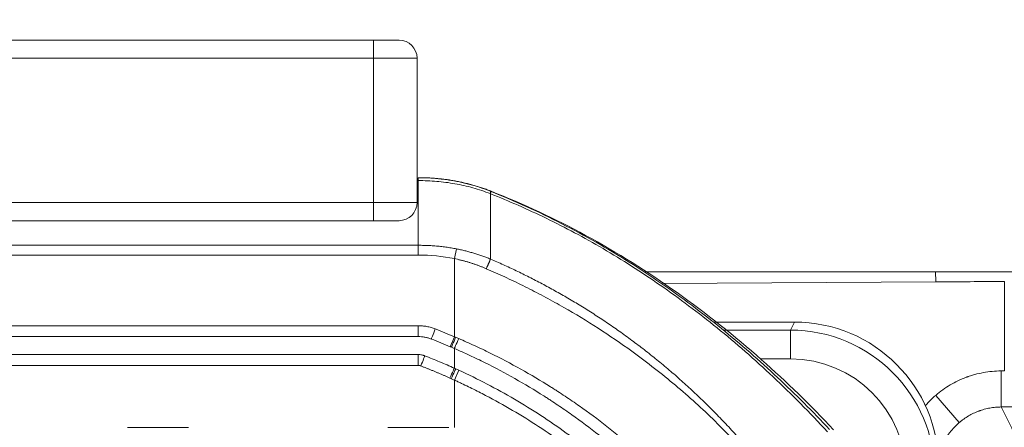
# Model space of a CAD drawing. Header units: millimetres. Extents: x 0 to 594, y 0 to 420.
# Tile 266 of 420: x 268.32 to 281.96, y 344.57 to 350.21. Entities that reach past the tile are written whole.
import ezdxf

# ---------------------------------------------------------------- set-up
doc = ezdxf.new("R2010")
doc.units = ezdxf.units.MM
doc.layers.add('1', color=7, linetype='Continuous', true_color=0xffffff)
doc.styles.add('Arial Unicode MS', font='txt')
doc.dimstyles.get("Standard").update_dxf_attribs({"dimtxt": 0.18, "dimasz": 0.18, "dimexe": 0.18, "dimexo": 0.0625, "dimgap": 0.09, "dimtad": 0, "dimtih": 1, "dimtoh": 1, "dimdec": 4, "dimzin": 0, "dimdsep": 46, "dimtxsty": 'Standard', "dimcen": 0.09, "dimadec": 0, "dimazin": 0, "dimtfac": 1, "dimtdec": 4, "dimtofl": 0, "dimtmove": 0, "dimatfit": 3, "dimfxl": 0, "dimtolj": 1, "dimtzin": 0, "dimarcsym": 0})

# ---------------------------------------------------------------- blocks, each defined once
blk = doc.blocks.new('_U0')
at = {"layer": '1', "color": 18, "lineweight": 13}
for p, q in [((147.657, 304.172), (147.657, 390.192)), ((305.847, 301.392), (305.847, 390.192)), ((147.657, 388.192), (198.852, 388.192)), ((305.847, 388.192), (254.652, 388.192))]:
    blk.add_line(p, q, dxfattribs=at)
at = {"layer": '1', "color": 18}
for points in [[(147.657, 388.192), (151.157, 389.13), (151.157, 387.254)], [(305.847, 388.192), (302.347, 387.254), (302.347, 389.13)]]:
    blk.add_solid(points, dxfattribs=at)
at = {"layer": '1', "color": 18, "linetype": 'Continuous', "lineweight": 13, "char_height": 3.5, "attachment_point": 7, "line_spacing_factor": 1.047437, "style": 'Arial Unicode MS'}
for s, insert in [('\\fArial Unicode MS|b0|i0;\\W1.0000;3.16', (200.537, 385.556)), ('\\fArial Unicode MS|b0|i0;\\W1.0000;LIFT POINT SPAN', (213.204, 385.556))]:
    blk.add_mtext(s, dxfattribs=dict(at, insert=insert))

msp = doc.modelspace()

# ---------------------------------------------------------------- linework, layer by layer
at = {"layer": '1', "color": 155, "linetype": 'Continuous', "lineweight": 13}
for p, q in [((261.778, 349.928), (273.223, 349.928)), ((273.223, 349.928), (273.575, 349.928)), ((273.222, 349.678), (261.777, 349.678)), ((273.222, 347.678), (273.222, 349.678)), ((273.825, 349.678), (273.222, 349.678)), ((273.825, 347.678), (273.825, 349.678)), ((261.777, 347.678), (273.222, 347.678)), ((273.222, 347.678), (273.825, 347.678)), ((273.223, 347.428), (261.778, 347.428)), ((273.575, 347.428), (273.223, 347.428)), ((274.342, 346.902), (274.37, 347.037)), ((281.007, 346.58), (281.006, 346.723)), ((281.007, 346.58), (277.223, 346.558)), ((281.958, 346.586), (281.958, 345.347)), ((274.342, 345.821), (274.342, 346.273)), ((260.471, 345.973), (273.841, 345.973)), ((277.938, 346.023), (279.053, 346.023)), ((278.997, 345.912), (279.053, 346.023)), ((273.842, 345.823), (260.471, 345.823)), ((274.283, 345.683), (274.342, 345.821)), ((278.079, 345.912), (278.997, 345.912)), ((278.997, 345.912), (278.997, 345.513)), ((260.471, 345.573), (273.842, 345.573)), ((273.841, 345.423), (260.471, 345.423)), ((278.582, 345.513), (278.997, 345.513)), ((274.404, 345.356), (274.342, 345.22)), ((281.915, 344.848), (281.913, 345.347)), ((281.333, 344.631), (281.007, 345.009)), ((269.813, 344.566), (270.659, 344.566)), ((273.418, 344.566), (274.264, 344.566))]:
    msp.add_line(p, q, dxfattribs=at)
for centre, start, end in [((273.575, 349.678), 0, 90), ((273.575, 347.678), 270, 0)]:
    msp.add_arc(centre, 0.25, start, end, dxfattribs=at)
for centre, major_axis, ratio, start_param, end_param in [((273.223, 349.678), (0, 0.25), 0.005236, 0, 1.570796), ((273.223, 347.678), (0, 0.25), 0.005236, 1.570796, 3.141593), ((273.842, 345.973), (0, -0.15), 0.004571, 4.712389, 6.283185), ((279.05, 344.021), (0.895, 1.792), 0.998288, 5.176448, 6.745874), ((274.077, 345.929), (-0.054, -0.14), 0.00225, 4.713265, 6.283185), ((274.359, 345.814), (0.059, 0.138), 0.000846, 3.141593, 4.712752), ((278.995, 343.911), (-0.895, -1.791), 0.998972, 2.034855, 3.604281), ((274.401, 345.796), (0.06, 0.138), 0.002921, 3.142226, 4.713668), ((273.842, 345.423), (0, 0.15), 0.004571, 0, 1.570796), ((273.878, 345.416), (0.054, 0.14), 0.003951, 0.001448, 1.572335), ((278.995, 343.911), (0.716, 1.434), 0.998288, 5.176448, 6.745874), ((274.28, 345.248), (-0.061, -0.137), 0.000513, 3.141708, 4.712619), ((274.298, 345.24), (-0.062, -0.137), 0.000362, 3.141593, 4.712552)]:
    msp.add_ellipse(centre, major_axis=major_axis, ratio=ratio, start_param=start_param, end_param=end_param, dxfattribs=at)
for points, degree in [([(274.842, 347.84), (274.359, 348.025), (273.842, 348.023)], 2), ([(274.842, 347.802), (274.841, 347.802), (274.84, 347.803), (274.839, 347.803)], 3), ([(274.342, 346.902), (274.177, 346.937), (274.01, 346.951), (273.841, 346.951)], 3), ([(274.342, 346.273), (274.342, 346.483), (274.342, 346.693), (274.342, 346.902)], 3), ([(281.958, 346.586), (281.641, 346.584), (281.324, 346.582), (281.007, 346.58)], 3), ([(274.077, 345.929), (274.166, 345.894), (274.254, 345.859), (274.342, 345.821)], 3), ([(274.342, 345.821), (274.347, 345.819), (274.353, 345.816), (274.359, 345.814)], 3), ([(274.359, 345.814), (274.373, 345.808), (274.387, 345.802), (274.402, 345.796)], 3), ([(274.283, 345.683), (274.197, 345.72), (274.11, 345.755), (274.023, 345.789)], 3), ([(274.3, 345.676), (274.294, 345.679), (274.288, 345.681), (274.283, 345.683)], 3), ([(274.3, 345.676), (274.314, 345.67), (274.328, 345.664), (274.342, 345.658)], 3), ([(274.342, 345.658), (274.342, 345.567), (274.342, 345.476), (274.342, 345.385)], 3), ([(274.342, 345.385), (274.348, 345.382), (274.354, 345.379), (274.36, 345.377)], 3), ([(274.36, 345.377), (274.375, 345.37), (274.389, 345.363), (274.404, 345.356)], 3), ([(281.958, 345.347), (281.943, 345.347), (281.928, 345.347), (281.913, 345.347)], 3), ([(274.298, 345.24), (274.292, 345.243), (274.286, 345.245), (274.28, 345.248)], 3), ([(274.342, 345.22), (274.327, 345.227), (274.313, 345.233), (274.298, 345.24)], 3)]:
    msp.add_open_spline(points, degree=degree, dxfattribs=at)
for points, knots in [([(273.842, 348.023), (273.888, 348.023), (273.982, 348.021), (274.124, 348.01), (274.267, 347.992), (274.412, 347.967), (274.556, 347.932), (274.7, 347.89), (274.794, 347.854), (274.842, 347.836)], [0, 0, 0, 0, 0.136372, 0.275256, 0.416437, 0.559699, 0.704832, 0.851649, 1, 1, 1, 1]), ([(273.842, 347.983), (273.842, 347.99), (273.842, 347.996), (273.842, 348.006), (273.842, 348.01), (273.842, 348.017), (273.842, 348.019), (273.842, 348.022), (273.842, 348.023), (273.842, 348.023)], [0, 0, 0, 0, 0.251434, 0.251434, 0.502868, 0.502868, 0.754302, 0.754302, 1, 1, 1, 1]), ([(274.839, 347.803), (274.799, 347.818), (274.72, 347.847), (274.599, 347.884), (274.475, 347.915), (274.35, 347.94), (274.224, 347.96), (274.097, 347.973), (273.969, 347.982), (273.884, 347.983), (273.842, 347.983)], [0, 0, 0, 0, 0.124394, 0.249127, 0.374152, 0.499388, 0.624729, 0.750046, 0.875191, 1, 1, 1, 1]), ([(273.842, 347.983), (273.842, 347.868), (273.842, 347.599), (273.842, 347.266), (273.842, 347.087)], [0, 0, 0, 0, 0.5, 1, 1, 1, 1]), ([(279.51, 344.503), (279.386, 344.635), (279.141, 344.895), (278.759, 345.266), (278.374, 345.616), (277.984, 345.944), (277.591, 346.251), (277.197, 346.536), (276.801, 346.799), (276.405, 347.041), (276.011, 347.262), (275.619, 347.461), (275.231, 347.642), (274.97, 347.749), (274.842, 347.802)], [0, 0, 0, 0, 0.093831, 0.185899, 0.276156, 0.364547, 0.45102, 0.535533, 0.618057, 0.698558, 0.777017, 0.853421, 0.927756, 1, 1, 1, 1]), ([(274.842, 346.896), (274.842, 347.075), (274.842, 347.415), (274.842, 347.686), (274.842, 347.802)], [0, 0, 0, 0, 0.492429, 1, 1, 1, 1]), ([(274.844, 347.835), (275.012, 347.766), (275.346, 347.626), (275.832, 347.389), (276.304, 347.133), (276.761, 346.859), (277.203, 346.567), (277.63, 346.259), (278.041, 345.938), (278.437, 345.604), (278.819, 345.259), (279.186, 344.905), (279.42, 344.66), (279.537, 344.538)], [0, 0, 0, 0, 0.094118, 0.18765, 0.280573, 0.372883, 0.464567, 0.5556, 0.645958, 0.735612, 0.824523, 0.91266, 1, 1, 1, 1]), ([(279.594, 344.532), (279.276, 344.872), (278.585, 345.542), (277.442, 346.454), (276.188, 347.243), (275.302, 347.657), (274.852, 347.835)], [0, 0, 0, 0, 0.238792, 0.495559, 0.752141, 1, 1, 1, 1]), ([(260.441, 347.087), (262.4, 347.087), (264.368, 347.087), (268.837, 347.087), (271.34, 347.087), (273.842, 347.087)], [0, 0, 0, 0, 0.441116, 0.441116, 1, 1, 1, 1]), ([(273.842, 347.087), (273.855, 347.087), (273.881, 347.087), (273.92, 347.086), (273.958, 347.085), (273.997, 347.083), (274.035, 347.081), (274.073, 347.078), (274.111, 347.075), (274.149, 347.071), (274.187, 347.067), (274.224, 347.062), (274.261, 347.057), (274.298, 347.051), (274.334, 347.045), (274.358, 347.04), (274.37, 347.037)], [0, 0, 0, 0, 0.073584, 0.146838, 0.219759, 0.292344, 0.364594, 0.436507, 0.508085, 0.579329, 0.650242, 0.720827, 0.791089, 0.861035, 0.930669, 1, 1, 1, 1]), ([(274.37, 347.037), (274.38, 347.035), (274.399, 347.032), (274.428, 347.025), (274.457, 347.019), (274.485, 347.012), (274.514, 347.005), (274.542, 346.997), (274.57, 346.989), (274.598, 346.981), (274.626, 346.973), (274.653, 346.964), (274.681, 346.956), (274.708, 346.946), (274.735, 346.937), (274.762, 346.927), (274.789, 346.917), (274.815, 346.907), (274.833, 346.899), (274.842, 346.896)], [0, 0, 0, 0, 0.06005, 0.11993, 0.179643, 0.23919, 0.298576, 0.357802, 0.416874, 0.475794, 0.534566, 0.593196, 0.651687, 0.710044, 0.768272, 0.826376, 0.884362, 0.942235, 1, 1, 1, 1]), ([(273.841, 346.951), (272.589, 346.951), (271.338, 346.951), (268.836, 346.951), (267.586, 346.951), (265.088, 346.952), (263.841, 346.952), (261.886, 346.952), (261.177, 346.952), (260.468, 346.952)], [0, 0, 0, 0, 0.280048, 0.280048, 0.560097, 0.560097, 0.840145, 0.840145, 1, 1, 1, 1]), ([(274.784, 346.763), (274.772, 346.768), (274.746, 346.779), (274.706, 346.795), (274.667, 346.81), (274.627, 346.824), (274.587, 346.837), (274.547, 346.85), (274.507, 346.862), (274.466, 346.873), (274.425, 346.883), (274.383, 346.893), (274.355, 346.899), (274.342, 346.902)], [0, 0, 0, 0, 0.090688, 0.18125, 0.271744, 0.362227, 0.452758, 0.543391, 0.634182, 0.725186, 0.816456, 0.908043, 1, 1, 1, 1]), ([(274.842, 346.896), (274.901, 346.87), (275.021, 346.818), (275.199, 346.735), (275.378, 346.647), (275.557, 346.554), (275.736, 346.457), (275.915, 346.355), (276.094, 346.248), (276.272, 346.136), (276.449, 346.02), (276.625, 345.898), (276.8, 345.771), (276.974, 345.639), (277.147, 345.502), (277.318, 345.36), (277.487, 345.212), (277.654, 345.06), (277.819, 344.902), (277.982, 344.739), (278.142, 344.571), (278.299, 344.398), (278.401, 344.279), (278.452, 344.219)], [0, 0, 0, 0, 0.042672, 0.085877, 0.129608, 0.173858, 0.218621, 0.263893, 0.309669, 0.355944, 0.402714, 0.44997, 0.497705, 0.545913, 0.594589, 0.643725, 0.693315, 0.743351, 0.793824, 0.84473, 0.896063, 0.947821, 1, 1, 1, 1]), ([(278.408, 344.175), (278.237, 344.358), (277.896, 344.721), (277.337, 345.214), (276.795, 345.631), (276.279, 345.979), (275.875, 346.22), (275.545, 346.4), (275.292, 346.529), (275.04, 346.651), (274.869, 346.726), (274.784, 346.763)], [0, 0, 0, 0, 0.168141, 0.33397, 0.500031, 0.625898, 0.749846, 0.813604, 0.876411, 0.938476, 1, 1, 1, 1]), ([(276.967, 346.718), (277.932, 346.719), (279.866, 346.72), (282.788, 346.722), (285.442, 346.722), (287.128, 346.721), (287.825, 346.721)], [0, 0, 0, 0, 0.266754, 0.534345, 0.80738, 1, 1, 1, 1]), ([(273.841, 345.973), (273.861, 345.973), (273.881, 345.972), (273.921, 345.969), (273.961, 345.963), (274, 345.954), (274.039, 345.943), (274.058, 345.936), (274.077, 345.929)], [0, 0, 0, 0, 0.25, 0.25, 0.5, 0.75, 0.75, 1, 1, 1, 1]), ([(274.023, 345.789), (274.008, 345.795), (273.994, 345.8), (273.964, 345.808), (273.934, 345.815), (273.903, 345.82), (273.873, 345.823), (273.857, 345.823), (273.842, 345.823)], [0, 0, 0, 0, 0.25, 0.25, 0.5, 0.75, 0.75, 1, 1, 1, 1]), ([(274.402, 345.796), (274.475, 345.764), (274.548, 345.731), (274.657, 345.681), (274.694, 345.664), (274.766, 345.63), (274.802, 345.612), (274.981, 345.524), (275.122, 345.449), (275.401, 345.294), (275.538, 345.212), (275.691, 345.117), (275.707, 345.106), (275.741, 345.085), (275.758, 345.074), (275.808, 345.041), (275.842, 345.019), (275.941, 344.953), (276.007, 344.908), (276.202, 344.771), (276.329, 344.677), (276.578, 344.482), (276.7, 344.381), (276.938, 344.173), (277.055, 344.067), (277.283, 343.846), (277.394, 343.733), (277.502, 343.617)], [0, 0, 0, 0, 0.0625, 0.0625, 0.09375, 0.09375, 0.125, 0.125, 0.25, 0.25, 0.375, 0.375, 0.390625, 0.390625, 0.40625, 0.40625, 0.4375, 0.4375, 0.5, 0.5, 0.625, 0.625, 0.75, 0.75, 0.875, 0.875, 1, 1, 1, 1]), ([(273.932, 345.556), (273.93, 345.557), (273.929, 345.558), (273.925, 345.559), (273.923, 345.56), (273.918, 345.561), (273.914, 345.563), (273.903, 345.566), (273.888, 345.569), (273.872, 345.572), (273.857, 345.573), (273.849, 345.573), (273.842, 345.573)], [0, 0, 0, 0, 0.0625, 0.0625, 0.125, 0.125, 0.25, 0.25, 0.5, 0.75, 0.75, 1, 1, 1, 1]), ([(273.932, 345.556), (274.001, 345.529), (274.07, 345.502), (274.172, 345.459), (274.206, 345.444), (274.274, 345.415), (274.308, 345.4), (274.342, 345.385)], [0, 0, 0, 0, 0.5, 0.5, 0.75, 0.75, 1, 1, 1, 1]), ([(274.342, 345.658), (274.413, 345.627), (274.485, 345.595), (274.591, 345.545), (274.626, 345.529), (274.697, 345.495), (274.732, 345.478), (274.906, 345.391), (275.044, 345.318), (275.316, 345.164), (275.449, 345.084), (275.597, 344.99), (275.614, 344.98), (275.647, 344.959), (275.663, 344.948), (275.712, 344.916), (275.809, 344.851), (275.906, 344.785), (276.096, 344.65), (276.22, 344.557), (276.403, 344.412), (276.463, 344.363), (276.553, 344.288), (276.583, 344.263), (276.627, 344.225), (276.642, 344.212), (276.671, 344.187), (276.803, 344.072), (276.931, 343.953), (277.153, 343.736), (277.262, 343.625), (277.367, 343.511)], [0, 0, 0, 0, 0.0625, 0.0625, 0.09375, 0.09375, 0.125, 0.125, 0.25, 0.25, 0.375, 0.375, 0.390625, 0.390625, 0.40625, 0.40625, 0.4375, 0.5, 0.5, 0.625, 0.625, 0.6875, 0.6875, 0.71875, 0.71875, 0.734375, 0.734375, 0.75, 0.875, 0.875, 1, 1, 1, 1]), ([(273.877, 345.416), (273.876, 345.417), (273.873, 345.418), (273.868, 345.42), (273.864, 345.421), (273.859, 345.422), (273.855, 345.422), (273.85, 345.423), (273.846, 345.423), (273.842, 345.423), (273.841, 345.423)], [0, 0, 0, 0, 0.125939, 0.251068, 0.375657, 0.499976, 0.624297, 0.748895, 0.87404, 1, 1, 1, 1]), ([(274.28, 345.248), (274.274, 345.251), (274.261, 345.256), (274.242, 345.265), (274.223, 345.273), (274.204, 345.282), (274.185, 345.29), (274.166, 345.298), (274.147, 345.306), (274.128, 345.315), (274.108, 345.323), (274.089, 345.331), (274.07, 345.339), (274.051, 345.347), (274.032, 345.355), (274.012, 345.363), (273.993, 345.37), (273.974, 345.378), (273.955, 345.386), (273.935, 345.394), (273.916, 345.401), (273.897, 345.409), (273.884, 345.414), (273.877, 345.416)], [0, 0, 0, 0, 0.047627, 0.095252, 0.142875, 0.190495, 0.238114, 0.285731, 0.333347, 0.380962, 0.428576, 0.47619, 0.523804, 0.571418, 0.619033, 0.666648, 0.714265, 0.761882, 0.809502, 0.857123, 0.904746, 0.952372, 1, 1, 1, 1]), ([(274.404, 345.356), (274.536, 345.296), (274.666, 345.232), (274.923, 345.099), (275.049, 345.029), (275.296, 344.884), (275.418, 344.809), (275.658, 344.653), (275.776, 344.571), (276.008, 344.403), (276.122, 344.317), (276.346, 344.137), (276.456, 344.044), (276.617, 343.901), (276.684, 343.84), (276.75, 343.778), (276.777, 343.753), (276.79, 343.741), (276.829, 343.703), (276.855, 343.678), (276.984, 343.551), (277.085, 343.447), (277.183, 343.341)], [0, 0, 0, 0, 0.125, 0.125, 0.25, 0.25, 0.375, 0.375, 0.5, 0.5, 0.625, 0.625, 0.75, 0.75, 0.8125, 0.828125, 0.828125, 0.84375, 0.84375, 0.875, 0.875, 1, 1, 1, 1]), ([(281.007, 345.009), (281.039, 345.036), (281.071, 345.062), (281.138, 345.11), (281.206, 345.154), (281.279, 345.193), (281.353, 345.228), (281.391, 345.244), (281.434, 345.261), (281.439, 345.262), (281.449, 345.266), (281.454, 345.268), (281.468, 345.273), (281.478, 345.276), (281.508, 345.286), (281.528, 345.292), (281.587, 345.308), (281.667, 345.326), (281.748, 345.337), (281.83, 345.345), (281.871, 345.347), (281.913, 345.347)], [0, 0, 0, 0, 0.125, 0.125, 0.25, 0.375, 0.375, 0.5, 0.5, 0.515625, 0.515625, 0.53125, 0.53125, 0.5625, 0.5625, 0.625, 0.625, 0.75, 0.875, 0.875, 1, 1, 1, 1]), ([(274.342, 344.562), (274.342, 344.591), (274.342, 344.81), (274.342, 345.029), (274.342, 345.22)], [0, 0, 0, 0, 0.131412, 1, 1, 1, 1]), ([(277.096, 343.242), (276.998, 343.346), (276.898, 343.448), (276.77, 343.573), (276.744, 343.597), (276.705, 343.634), (276.692, 343.647), (276.666, 343.671), (276.653, 343.683), (276.587, 343.744), (276.534, 343.791), (276.374, 343.932), (276.265, 344.023), (276.043, 344.2), (275.93, 344.285), (275.7, 344.45), (275.583, 344.53), (275.345, 344.683), (275.225, 344.757), (274.979, 344.899), (274.854, 344.967), (274.664, 345.065), (274.569, 345.113), (274.456, 345.167), (274.399, 345.194), (274.37, 345.207), (274.356, 345.214), (274.349, 345.217), (274.345, 345.218), (274.343, 345.219), (274.342, 345.22), (274.342, 345.22), (274.342, 345.22), (274.342, 345.22), (274.342, 345.22)], [0, 0, 0, 0, 0.125, 0.125, 0.15625, 0.15625, 0.171875, 0.171875, 0.1875, 0.1875, 0.25, 0.25, 0.375, 0.375, 0.5, 0.5, 0.625, 0.625, 0.75, 0.75, 0.875, 0.875, 0.9375, 0.96875, 0.984375, 0.992188, 0.996094, 0.998047, 0.999023, 0.999512, 0.999756, 0.999878, 0.999878, 1, 1, 1, 1]), ([(280.86, 344.862), (280.872, 344.876), (280.902, 344.909), (280.951, 344.959), (280.988, 344.993), (281.007, 345.009)], [0, 0, 0, 0, 0.275231, 0.637616, 1, 1, 1, 1]), ([(281.915, 344.848), (281.888, 344.848), (281.862, 344.846), (281.809, 344.842), (281.757, 344.835), (281.706, 344.823), (281.668, 344.812), (281.649, 344.807), (281.63, 344.8), (281.62, 344.797), (281.617, 344.796), (281.611, 344.794), (281.608, 344.792), (281.58, 344.782), (281.555, 344.772), (281.508, 344.749), (281.484, 344.737), (281.439, 344.71), (281.417, 344.695), (281.385, 344.672), (281.374, 344.664), (281.358, 344.652), (281.353, 344.648), (281.343, 344.639), (281.338, 344.635), (281.333, 344.631)], [0, 0, 0, 0, 0.125, 0.125, 0.25, 0.375, 0.375, 0.4375, 0.46875, 0.46875, 0.484375, 0.484375, 0.5, 0.5, 0.625, 0.625, 0.75, 0.75, 0.875, 0.875, 0.9375, 0.9375, 0.96875, 0.96875, 1, 1, 1, 1]), ([(305.16, 344.942), (303.354, 344.935), (301.548, 344.927), (297.761, 344.912), (295.78, 344.904), (291.819, 344.888), (289.838, 344.88), (285.876, 344.864), (283.896, 344.856), (281.915, 344.848)], [0, 0, 0, 0, 0.233104, 0.233104, 0.488736, 0.488736, 0.744368, 0.744368, 1, 1, 1, 1]), ([(281.915, 344.848), (281.964, 344.75), (282.013, 344.652), (282.072, 344.535), (282.081, 344.516), (282.09, 344.497)], [0, 0, 0, 0, 0.8379, 0.8379, 1, 1, 1, 1]), ([(281.333, 344.631), (281.308, 344.609), (281.285, 344.587), (281.251, 344.551), (281.238, 344.536), (281.225, 344.521), (281.22, 344.514), (281.217, 344.511), (281.21, 344.502), (281.205, 344.495), (281.18, 344.463), (281.163, 344.436), (281.13, 344.381), (281.115, 344.352), (281.095, 344.308), (281.088, 344.293), (281.08, 344.271), (281.077, 344.263), (281.073, 344.252), (281.071, 344.248), (281.069, 344.24), (281.067, 344.236), (281.056, 344.202), (281.047, 344.17), (281.039, 344.13), (281.037, 344.122), (281.035, 344.113)], [0, 0, 0, 0, 0.159359, 0.159359, 0.239039, 0.258959, 0.258959, 0.278879, 0.278879, 0.318719, 0.318719, 0.478078, 0.478078, 0.637438, 0.637438, 0.717117, 0.717117, 0.756957, 0.756957, 0.776877, 0.776877, 0.796797, 0.796797, 0.956156, 0.956156, 1, 1, 1, 1])]:
    msp.add_open_spline(points, degree=3, knots=knots, dxfattribs=at)
for points, weights in [([(274.839, 347.803), (274.846, 347.834), (274.842, 347.836)], [1, 0.968293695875, 1]), ([(274.844, 347.835), (274.849, 347.833), (274.842, 347.802)], [0.999997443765, 0.968319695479, 0.999993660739]), ([(273.841, 346.951), (273.841, 347.025), (273.842, 347.087)], [1, 0.959322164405, 1]), ([(274.784, 346.763), (274.817, 346.836), (274.842, 346.896)], [0.999999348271, 0.952421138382, 0.999999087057])]:
    msp.add_rational_spline(points, weights, degree=2, dxfattribs=at)

# ---------------------------------------------------------------- dimensions: what is measured, and where the dimension line sits
at = {"layer": '1', "color": 18, "linetype": 'Continuous', "lineweight": 13}
dim = msp.add_linear_dim(base=(305.847, 388.192), p1=(147.657, 304.172), p2=(305.847, 301.392), text=' <> \\fArial Unicode MS|b0|i0;\\C18;{\\H1.00x;\\fArial Unicode MS|b0|i0;LIFT POINT SPAN\\fArial Unicode MS|b0|i0;}\\C18;', dimstyle='Standard', override={"dimtxt": 3.5, "dimasz": 3.5, "dimexe": 2, "dimexo": 0, "dimgap": 1.5, "dimtih": 1, "dimtoh": 1, "dimdec": 2, "dimlfac": 0.02, "dimdsep": 46, "dimlunit": 2, "dimtxsty": 'Arial Unicode MS', "dimsah": 1, "dimse1": 0, "dimse2": 0, "dimsd1": 0, "dimsd2": 0, "dimclrd": 18, "dimclre": 18, "dimclrt": 18, "dimtol": 0, "dimtm": -0.1, "dimtfac": 1, "dimtdec": 2, "dimtofl": 1, "dimtmove": 0, "dimlwd": 13, "dimlwe": 13}, dxfattribs=at)
dim.commit()
dim.dimension.update_dxf_attribs({"geometry": '_U0', "text_midpoint": (226.752, 388.192), "dimtype": 160})

doc.saveas('drawing.dxf')
